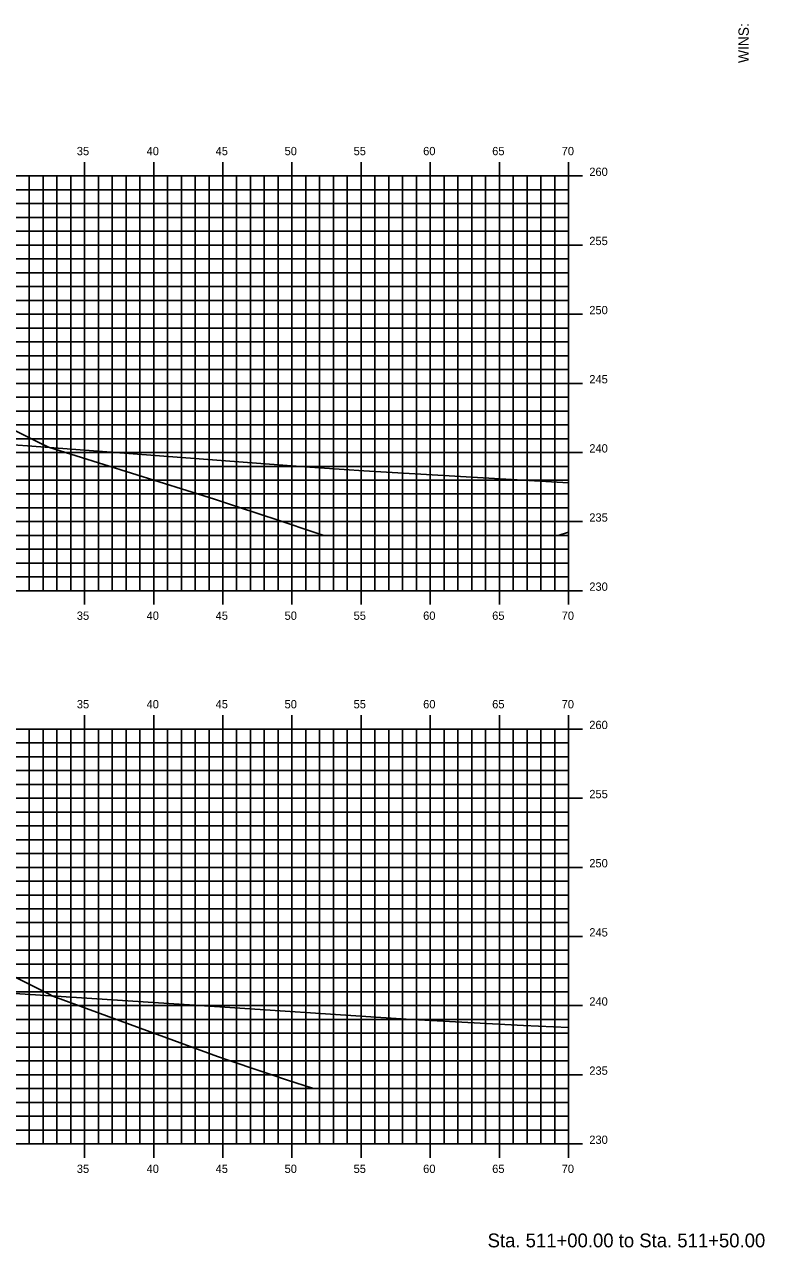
# Model space of a CAD drawing. Extents: x 1170543 to 1177585, y 609599 to 610623.
# Drawn here: x 1172652.9 to 1172706.5, y 610270.3 to 610358.8 of the extents above; entities that cross this region are included whole.
import ezdxf

# ---------------------------------------------------------------- set-up
doc = ezdxf.new("R2010")
doc.units = 0
for name, color, linetype in [('BORDER', 7, 'Continuous'), ('D_Roadway_Centerline', 7, 'Continuous'), ('D_Roadway_Edge_Pavement', 7, 'Continuous'), ('H_V ANNOTATION', 7, 'Continuous'), ('MAJOR', 7, 'Continuous'), ('MINOR', 7, 'Continuous'), ('S_Roadway_Centerline', 7, 'Continuous')]:
    doc.layers.add(name, color=color, linetype=linetype)

msp = doc.modelspace()

# ---------------------------------------------------------------- linework, layer by layer
at = {"layer": 'D_Roadway_Centerline'}
for points in [[(1172598.928, 610334.771), (1172598.931, 610334.773), (1172598.931, 610334.773), (1172603.291, 610335.863), (1172603.291, 610335.863), (1172604.222, 610335.881), (1172606.291, 610335.923), (1172617.338, 610335.591), (1172622.291, 610335.443), (1172627.269, 610335.294), (1172638.291, 610334.963), (1172640.36, 610334.901), (1172641.291, 610334.873), (1172642.364, 610334.336), (1172644.748, 610333.144), (1172650.01, 610330.513), (1172652.373, 610329.331), (1172653.98, 610328.528), (1172654.678, 610328.179)], [(1172600.308, 610295.569), (1172603.313, 610296.32), (1172603.313, 610296.32), (1172605.935, 610296.373), (1172606.313, 610296.38), (1172608.336, 610296.32), (1172622.313, 610295.9), (1172636.303, 610295.48), (1172638.313, 610295.42), (1172638.691, 610295.409), (1172641.313, 610295.33), (1172641.749, 610295.112), (1172644.77, 610293.601), (1172651.436, 610290.268), (1172652.396, 610289.789), (1172654.667, 610288.653), (1172654.986, 610288.494)]]:
    msp.add_lwpolyline(points, dxfattribs=at)
at = {"layer": 'D_Roadway_Edge_Pavement'}
for points in [[(1172654.678, 610328.179), (1172666.67, 610324.431), (1172668.561, 610323.801), (1172669.67, 610323.431), (1172671.561, 610322.801), (1172673.719, 610322.083), (1172674.572, 610321.801), (1172691.27, 610321.801), (1172691.518, 610321.801), (1172692.28, 610322.042)], [(1172654.986, 610288.494), (1172666.887, 610284.112), (1172667.821, 610283.801), (1172669.888, 610283.112), (1172670.822, 610282.801), (1172671.888, 610282.446), (1172673.844, 610281.801), (1172682.895, 610281.801), (1172683.506, 610281.801), (1172692.28, 610281.801)]]:
    msp.add_lwpolyline(points, dxfattribs=at)
at = {"layer": 'MAJOR'}
for p, q in [((1172657.28, 610348.803), (1172657.28, 610347.801)), ((1172662.28, 610348.803), (1172662.28, 610347.801)), ((1172667.28, 610348.803), (1172667.28, 610347.801)), ((1172672.28, 610348.803), (1172672.28, 610347.801)), ((1172677.28, 610348.803), (1172677.28, 610347.801)), ((1172682.28, 610348.803), (1172682.28, 610347.801)), ((1172687.28, 610348.803), (1172687.28, 610347.801)), ((1172692.28, 610348.803), (1172692.28, 610347.801)), ((1172552.28, 610347.801), (1172692.28, 610347.801)), ((1172552.28, 610347.801), (1172692.28, 610347.801)), ((1172657.28, 610317.801), (1172657.28, 610347.801)), ((1172662.28, 610317.801), (1172662.28, 610347.801)), ((1172667.28, 610317.801), (1172667.28, 610347.801)), ((1172672.28, 610317.801), (1172672.28, 610347.801)), ((1172677.28, 610317.801), (1172677.28, 610347.801)), ((1172682.28, 610317.801), (1172682.28, 610347.801)), ((1172687.28, 610317.801), (1172687.28, 610347.801)), ((1172693.282, 610347.801), (1172691.278, 610347.801)), ((1172692.28, 610317.801), (1172692.28, 610347.801)), ((1172692.28, 610317.801), (1172692.28, 610347.801)), ((1172552.28, 610342.801), (1172692.28, 610342.801)), ((1172693.282, 610342.801), (1172691.278, 610342.801)), ((1172552.28, 610337.801), (1172692.28, 610337.801)), ((1172693.282, 610337.801), (1172691.278, 610337.801)), ((1172552.28, 610332.801), (1172692.28, 610332.801)), ((1172693.282, 610332.801), (1172691.278, 610332.801)), ((1172552.28, 610327.801), (1172692.28, 610327.801)), ((1172693.282, 610327.801), (1172691.278, 610327.801)), ((1172552.28, 610322.801), (1172692.28, 610322.801)), ((1172693.282, 610322.801), (1172691.278, 610322.801)), ((1172552.28, 610317.801), (1172692.28, 610317.801)), ((1172552.28, 610317.801), (1172692.28, 610317.801)), ((1172657.28, 610316.799), (1172657.28, 610317.801)), ((1172662.28, 610316.799), (1172662.28, 610317.801)), ((1172667.28, 610316.799), (1172667.28, 610317.801)), ((1172672.28, 610316.799), (1172672.28, 610317.801)), ((1172677.28, 610316.799), (1172677.28, 610317.801)), ((1172682.28, 610316.799), (1172682.28, 610317.801)), ((1172687.28, 610316.799), (1172687.28, 610317.801)), ((1172693.282, 610317.801), (1172691.278, 610317.801)), ((1172692.28, 610316.799), (1172692.28, 610317.801)), ((1172657.28, 610308.803), (1172657.28, 610307.801)), ((1172662.28, 610308.803), (1172662.28, 610307.801)), ((1172667.28, 610308.803), (1172667.28, 610307.801)), ((1172672.28, 610308.803), (1172672.28, 610307.801)), ((1172677.28, 610308.803), (1172677.28, 610307.801)), ((1172682.28, 610308.803), (1172682.28, 610307.801)), ((1172687.28, 610308.803), (1172687.28, 610307.801)), ((1172692.28, 610308.803), (1172692.28, 610307.801)), ((1172552.28, 610307.801), (1172692.28, 610307.801)), ((1172552.28, 610307.801), (1172692.28, 610307.801)), ((1172657.28, 610277.801), (1172657.28, 610307.801)), ((1172662.28, 610277.801), (1172662.28, 610307.801)), ((1172667.28, 610277.801), (1172667.28, 610307.801)), ((1172672.28, 610277.801), (1172672.28, 610307.801)), ((1172677.28, 610277.801), (1172677.28, 610307.801)), ((1172682.28, 610277.801), (1172682.28, 610307.801)), ((1172687.28, 610277.801), (1172687.28, 610307.801)), ((1172693.282, 610307.801), (1172691.278, 610307.801)), ((1172692.28, 610277.801), (1172692.28, 610307.801)), ((1172692.28, 610277.801), (1172692.28, 610307.801)), ((1172552.28, 610302.801), (1172692.28, 610302.801)), ((1172693.282, 610302.801), (1172691.278, 610302.801)), ((1172552.28, 610297.801), (1172692.28, 610297.801)), ((1172693.282, 610297.801), (1172691.278, 610297.801)), ((1172552.28, 610292.801), (1172692.28, 610292.801)), ((1172693.282, 610292.801), (1172691.278, 610292.801)), ((1172552.28, 610287.801), (1172692.28, 610287.801)), ((1172693.282, 610287.801), (1172691.278, 610287.801)), ((1172552.28, 610282.801), (1172692.28, 610282.801)), ((1172693.282, 610282.801), (1172691.278, 610282.801)), ((1172552.28, 610277.801), (1172692.28, 610277.801)), ((1172552.28, 610277.801), (1172692.28, 610277.801)), ((1172657.28, 610276.799), (1172657.28, 610277.801)), ((1172662.28, 610276.799), (1172662.28, 610277.801)), ((1172667.28, 610276.799), (1172667.28, 610277.801)), ((1172672.28, 610276.799), (1172672.28, 610277.801)), ((1172677.28, 610276.799), (1172677.28, 610277.801)), ((1172682.28, 610276.799), (1172682.28, 610277.801)), ((1172687.28, 610276.799), (1172687.28, 610277.801)), ((1172693.282, 610277.801), (1172691.278, 610277.801)), ((1172692.28, 610276.799), (1172692.28, 610277.801))]:
    msp.add_line(p, q, dxfattribs=at)
at = {"layer": 'MINOR'}
for p, q in [((1172653.28, 610317.801), (1172653.28, 610347.801)), ((1172654.28, 610317.801), (1172654.28, 610347.801)), ((1172655.28, 610317.801), (1172655.28, 610347.801)), ((1172656.28, 610317.801), (1172656.28, 610347.801)), ((1172658.28, 610317.801), (1172658.28, 610347.801)), ((1172659.28, 610317.801), (1172659.28, 610347.801)), ((1172660.28, 610317.801), (1172660.28, 610347.801)), ((1172661.28, 610317.801), (1172661.28, 610347.801)), ((1172663.28, 610317.801), (1172663.28, 610347.801)), ((1172664.28, 610317.801), (1172664.28, 610347.801)), ((1172665.28, 610317.801), (1172665.28, 610347.801)), ((1172666.28, 610317.801), (1172666.28, 610347.801)), ((1172668.28, 610317.801), (1172668.28, 610347.801)), ((1172669.28, 610317.801), (1172669.28, 610347.801)), ((1172670.28, 610317.801), (1172670.28, 610347.801)), ((1172671.28, 610317.801), (1172671.28, 610347.801)), ((1172673.28, 610317.801), (1172673.28, 610347.801)), ((1172674.28, 610317.801), (1172674.28, 610347.801)), ((1172675.28, 610317.801), (1172675.28, 610347.801)), ((1172676.28, 610317.801), (1172676.28, 610347.801)), ((1172678.28, 610317.801), (1172678.28, 610347.801)), ((1172679.28, 610317.801), (1172679.28, 610347.801)), ((1172680.28, 610317.801), (1172680.28, 610347.801)), ((1172681.28, 610317.801), (1172681.28, 610347.801)), ((1172683.28, 610317.801), (1172683.28, 610347.801)), ((1172684.28, 610317.801), (1172684.28, 610347.801)), ((1172685.28, 610317.801), (1172685.28, 610347.801)), ((1172686.28, 610317.801), (1172686.28, 610347.801)), ((1172688.28, 610317.801), (1172688.28, 610347.801)), ((1172689.28, 610317.801), (1172689.28, 610347.801)), ((1172690.28, 610317.801), (1172690.28, 610347.801)), ((1172691.28, 610317.801), (1172691.28, 610347.801)), ((1172552.28, 610346.801), (1172692.28, 610346.801)), ((1172692.28, 610346.801), (1172691.278, 610346.801)), ((1172552.28, 610345.801), (1172692.28, 610345.801)), ((1172692.28, 610345.801), (1172691.278, 610345.801)), ((1172552.28, 610344.801), (1172692.28, 610344.801)), ((1172692.28, 610344.801), (1172691.278, 610344.801)), ((1172552.28, 610343.801), (1172692.28, 610343.801)), ((1172692.28, 610343.801), (1172691.278, 610343.801)), ((1172552.28, 610341.801), (1172692.28, 610341.801)), ((1172692.28, 610341.801), (1172691.278, 610341.801)), ((1172552.28, 610340.801), (1172692.28, 610340.801)), ((1172692.28, 610340.801), (1172691.278, 610340.801)), ((1172552.28, 610339.801), (1172692.28, 610339.801)), ((1172692.28, 610339.801), (1172691.278, 610339.801)), ((1172552.28, 610338.801), (1172692.28, 610338.801)), ((1172692.28, 610338.801), (1172691.278, 610338.801)), ((1172552.28, 610336.801), (1172692.28, 610336.801)), ((1172692.28, 610336.801), (1172691.278, 610336.801)), ((1172552.28, 610335.801), (1172692.28, 610335.801)), ((1172692.28, 610335.801), (1172691.278, 610335.801)), ((1172552.28, 610334.801), (1172692.28, 610334.801)), ((1172692.28, 610334.801), (1172691.278, 610334.801)), ((1172552.28, 610333.801), (1172692.28, 610333.801)), ((1172692.28, 610333.801), (1172691.278, 610333.801)), ((1172552.28, 610331.801), (1172692.28, 610331.801)), ((1172692.28, 610331.801), (1172691.278, 610331.801)), ((1172552.28, 610330.801), (1172692.28, 610330.801)), ((1172692.28, 610330.801), (1172691.278, 610330.801)), ((1172552.28, 610329.801), (1172692.28, 610329.801)), ((1172692.28, 610329.801), (1172691.278, 610329.801)), ((1172552.28, 610328.801), (1172692.28, 610328.801)), ((1172692.28, 610328.801), (1172691.278, 610328.801)), ((1172552.28, 610326.801), (1172692.28, 610326.801)), ((1172692.28, 610326.801), (1172691.278, 610326.801)), ((1172552.28, 610325.801), (1172692.28, 610325.801)), ((1172692.28, 610325.801), (1172691.278, 610325.801)), ((1172552.28, 610324.801), (1172692.28, 610324.801)), ((1172692.28, 610324.801), (1172691.278, 610324.801)), ((1172552.28, 610323.801), (1172692.28, 610323.801)), ((1172692.28, 610323.801), (1172691.278, 610323.801)), ((1172552.28, 610321.801), (1172692.28, 610321.801)), ((1172692.28, 610321.801), (1172691.278, 610321.801)), ((1172552.28, 610320.801), (1172692.28, 610320.801)), ((1172692.28, 610320.801), (1172691.278, 610320.801)), ((1172552.28, 610319.801), (1172692.28, 610319.801)), ((1172692.28, 610319.801), (1172691.278, 610319.801)), ((1172552.28, 610318.801), (1172692.28, 610318.801)), ((1172692.28, 610318.801), (1172691.278, 610318.801)), ((1172653.28, 610277.801), (1172653.28, 610307.801)), ((1172654.28, 610277.801), (1172654.28, 610307.801)), ((1172655.28, 610277.801), (1172655.28, 610307.801)), ((1172656.28, 610277.801), (1172656.28, 610307.801)), ((1172658.28, 610277.801), (1172658.28, 610307.801)), ((1172659.28, 610277.801), (1172659.28, 610307.801)), ((1172660.28, 610277.801), (1172660.28, 610307.801)), ((1172661.28, 610277.801), (1172661.28, 610307.801)), ((1172663.28, 610277.801), (1172663.28, 610307.801)), ((1172664.28, 610277.801), (1172664.28, 610307.801)), ((1172665.28, 610277.801), (1172665.28, 610307.801)), ((1172666.28, 610277.801), (1172666.28, 610307.801)), ((1172668.28, 610277.801), (1172668.28, 610307.801)), ((1172669.28, 610277.801), (1172669.28, 610307.801)), ((1172670.28, 610277.801), (1172670.28, 610307.801)), ((1172671.28, 610277.801), (1172671.28, 610307.801)), ((1172673.28, 610277.801), (1172673.28, 610307.801)), ((1172674.28, 610277.801), (1172674.28, 610307.801)), ((1172675.28, 610277.801), (1172675.28, 610307.801)), ((1172676.28, 610277.801), (1172676.28, 610307.801)), ((1172678.28, 610277.801), (1172678.28, 610307.801)), ((1172679.28, 610277.801), (1172679.28, 610307.801)), ((1172680.28, 610277.801), (1172680.28, 610307.801)), ((1172681.28, 610277.801), (1172681.28, 610307.801)), ((1172683.28, 610277.801), (1172683.28, 610307.801)), ((1172684.28, 610277.801), (1172684.28, 610307.801)), ((1172685.28, 610277.801), (1172685.28, 610307.801)), ((1172686.28, 610277.801), (1172686.28, 610307.801)), ((1172688.28, 610277.801), (1172688.28, 610307.801)), ((1172689.28, 610277.801), (1172689.28, 610307.801)), ((1172690.28, 610277.801), (1172690.28, 610307.801)), ((1172691.28, 610277.801), (1172691.28, 610307.801)), ((1172552.28, 610306.801), (1172692.28, 610306.801)), ((1172692.28, 610306.801), (1172691.278, 610306.801)), ((1172552.28, 610305.801), (1172692.28, 610305.801)), ((1172692.28, 610305.801), (1172691.278, 610305.801)), ((1172552.28, 610304.801), (1172692.28, 610304.801)), ((1172692.28, 610304.801), (1172691.278, 610304.801)), ((1172552.28, 610303.801), (1172692.28, 610303.801)), ((1172692.28, 610303.801), (1172691.278, 610303.801)), ((1172552.28, 610301.801), (1172692.28, 610301.801)), ((1172692.28, 610301.801), (1172691.278, 610301.801)), ((1172552.28, 610300.801), (1172692.28, 610300.801)), ((1172692.28, 610300.801), (1172691.278, 610300.801)), ((1172552.28, 610299.801), (1172692.28, 610299.801)), ((1172692.28, 610299.801), (1172691.278, 610299.801)), ((1172552.28, 610298.801), (1172692.28, 610298.801)), ((1172692.28, 610298.801), (1172691.278, 610298.801)), ((1172552.28, 610296.801), (1172692.28, 610296.801)), ((1172692.28, 610296.801), (1172691.278, 610296.801)), ((1172552.28, 610295.801), (1172692.28, 610295.801)), ((1172692.28, 610295.801), (1172691.278, 610295.801)), ((1172552.28, 610294.801), (1172692.28, 610294.801)), ((1172692.28, 610294.801), (1172691.278, 610294.801)), ((1172552.28, 610293.801), (1172692.28, 610293.801)), ((1172692.28, 610293.801), (1172691.278, 610293.801)), ((1172552.28, 610291.801), (1172692.28, 610291.801)), ((1172692.28, 610291.801), (1172691.278, 610291.801)), ((1172552.28, 610290.801), (1172692.28, 610290.801)), ((1172692.28, 610290.801), (1172691.278, 610290.801)), ((1172552.28, 610289.801), (1172692.28, 610289.801)), ((1172692.28, 610289.801), (1172691.278, 610289.801)), ((1172552.28, 610288.801), (1172692.28, 610288.801)), ((1172692.28, 610288.801), (1172691.278, 610288.801)), ((1172552.28, 610286.801), (1172692.28, 610286.801)), ((1172692.28, 610286.801), (1172691.278, 610286.801)), ((1172552.28, 610285.801), (1172692.28, 610285.801)), ((1172692.28, 610285.801), (1172691.278, 610285.801)), ((1172552.28, 610284.801), (1172692.28, 610284.801)), ((1172692.28, 610284.801), (1172691.278, 610284.801)), ((1172552.28, 610283.801), (1172692.28, 610283.801)), ((1172692.28, 610283.801), (1172691.278, 610283.801)), ((1172552.28, 610281.801), (1172692.28, 610281.801)), ((1172692.28, 610281.801), (1172691.278, 610281.801)), ((1172552.28, 610280.801), (1172692.28, 610280.801)), ((1172692.28, 610280.801), (1172691.278, 610280.801)), ((1172552.28, 610279.801), (1172692.28, 610279.801)), ((1172692.28, 610279.801), (1172691.278, 610279.801)), ((1172552.28, 610278.801), (1172692.28, 610278.801)), ((1172692.28, 610278.801), (1172691.278, 610278.801))]:
    msp.add_line(p, q, dxfattribs=at)
at = {"layer": 'S_Roadway_Centerline'}
for points in [[(1172650.324, 610328.48), (1172653.165, 610328.295), (1172673.209, 610326.763), (1172677.478, 610326.479), (1172692.28, 610325.615)], [(1172638.483, 610289.567), (1172665.228, 610287.827), (1172680.544, 610286.815), (1172689.018, 610286.371), (1172692.28, 610286.222)]]:
    msp.add_lwpolyline(points, dxfattribs=at)

# ---------------------------------------------------------------- texts
at = {"layer": 'BORDER'}
msp.add_text('WINS:', height=0.7453, rotation=90, dxfattribs=at).set_placement((1172705.315, 610355.969))
at = {"layer": 'H_V ANNOTATION'}
for s, height, p in [('35', 0.6, (1172656.721, 610349.301)), ('40', 0.6, (1172661.766, 610349.301)), ('45', 0.6, (1172666.758, 610349.301)), ('50', 0.6, (1172671.745, 610349.301)), ('55', 0.6, (1172676.737, 610349.301)), ('60', 0.6, (1172681.766, 610349.301)), ('65', 0.6, (1172686.758, 610349.301)), ('70', 0.6, (1172691.782, 610349.301)), ('260', 0.6, (1172693.78, 610347.801)), ('255', 0.6, (1172693.78, 610342.801)), ('250', 0.6, (1172693.78, 610337.801)), ('245', 0.6, (1172693.78, 610332.801)), ('240', 0.6, (1172693.78, 610327.801)), ('235', 0.6, (1172693.78, 610322.801)), ('230', 0.6, (1172693.78, 610317.801)), ('35', 0.6, (1172656.721, 610315.701)), ('40', 0.6, (1172661.766, 610315.701)), ('45', 0.6, (1172666.758, 610315.701)), ('50', 0.6, (1172671.745, 610315.701)), ('55', 0.6, (1172676.737, 610315.701)), ('60', 0.6, (1172681.766, 610315.701)), ('65', 0.6, (1172686.758, 610315.701)), ('70', 0.6, (1172691.782, 610315.701)), ('35', 0.6, (1172656.721, 610309.301)), ('40', 0.6, (1172661.766, 610309.301)), ('45', 0.6, (1172666.758, 610309.301)), ('50', 0.6, (1172671.745, 610309.301)), ('55', 0.6, (1172676.737, 610309.301)), ('60', 0.6, (1172681.766, 610309.301)), ('65', 0.6, (1172686.758, 610309.301)), ('70', 0.6, (1172691.782, 610309.301)), ('260', 0.6, (1172693.78, 610307.801)), ('255', 0.6, (1172693.78, 610302.801)), ('250', 0.6, (1172693.78, 610297.801)), ('245', 0.6, (1172693.78, 610292.801)), ('240', 0.6, (1172693.78, 610287.801)), ('235', 0.6, (1172693.78, 610282.801)), ('230', 0.6, (1172693.78, 610277.801)), ('35', 0.6, (1172656.721, 610275.701)), ('40', 0.6, (1172661.766, 610275.701)), ('45', 0.6, (1172666.758, 610275.701)), ('50', 0.6, (1172671.745, 610275.701)), ('55', 0.6, (1172676.737, 610275.701)), ('60', 0.6, (1172681.766, 610275.701)), ('65', 0.6, (1172686.758, 610275.701)), ('70', 0.6, (1172691.782, 610275.701)), ('Sta. 511+00.00 to Sta. 511+50.00', 1.0002, (1172686.426, 610270.321))]:
    msp.add_text(s, height=height, dxfattribs=at).set_placement(p)

doc.saveas('drawing.dxf')
